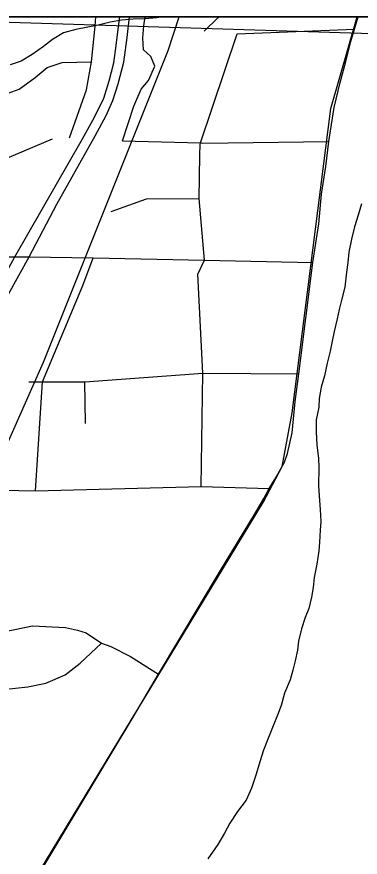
# Model space of a CAD drawing. Extents: x 0 to 34, y 0 to 22.
# Drawn here: x 4.896 to 5.271, y 19.981 to 20.9 of the extents above; entities that cross this region are included whole.
import ezdxf

# ---------------------------------------------------------------- set-up
doc = ezdxf.new("R2010")
doc.units = 0
for name, color, linetype in [('GM_X_City_Street', 7, 'Continuous'), ('GM_X_Corporation', 7, 'Continuous'), ('GM_X_County_Road', 7, 'Continuous'), ('GM_X_Major_River', 7, 'Continuous'), ('GM_X_Minor_River', 7, 'Continuous'), ('GM_X_Rail_Line', 7, 'Continuous'), ('GM_X_State_Route', 7, 'Continuous'), ('SH_Data', 7, 'Continuous')]:
    doc.layers.add(name, color=color, linetype=linetype)

msp = doc.modelspace()

# ---------------------------------------------------------------- linework, layer by layer
at = {"layer": 'GM_X_City_Street'}
for p, q in [((5.13665, 20.88143), (5.26485, 20.88656)), ((4.97085, 20.45534), (4.97037, 20.50098))]:
    msp.add_line(p, q, dxfattribs=at)
for points in [[(4.95349, 20.76787), (4.97202, 20.82035), (4.97764, 20.85076), (4.98172, 20.88966), (4.98234, 20.9)], [(5.01138, 20.76458), (5.0239, 20.80219), (5.03173, 20.82106), (5.0398, 20.83043), (5.04683, 20.84589), (5.04245, 20.85657), (5.03424, 20.8639), (5.03368, 20.87718), (5.03463, 20.89007), (5.03616, 20.9)], [(5.10046, 20.8842), (5.11595, 20.89938), (5.11693, 20.9)], [(5.09749, 20.38678), (5.09904, 20.51047), (5.0937, 20.61884), (5.10098, 20.63391), (5.09518, 20.70134), (5.09604, 20.74865), (5.09625, 20.76063), (5.09675, 20.76213), (5.13665, 20.88143)], [(4.49045, 20.63725), (4.51007, 20.65267), (4.53882, 20.6698), (4.55634, 20.69062), (4.57181, 20.70543), (4.58445, 20.71233), (4.61584, 20.72753), (4.68334, 20.75901), (4.73384, 20.78154), (4.77909, 20.79411), (4.81284, 20.79974), (4.81352, 20.79984), (4.84392, 20.8043), (4.86785, 20.80941), (4.88272, 20.81512), (4.89872, 20.8208), (4.91603, 20.83366), (4.92915, 20.84472), (4.94552, 20.85002), (4.97764, 20.85076)], [(4.68334, 20.75901), (4.69637, 20.73275), (4.70446, 20.72422), (4.71385, 20.71567), (4.71517, 20.71447), (4.74039, 20.7112), (4.79183, 20.71413), (4.81301, 20.71882), (4.86186, 20.73596), (4.8944, 20.74965), (4.93514, 20.7668)], [(5.01138, 20.76458), (5.09675, 20.76213), (5.09915, 20.76206), (5.23678, 20.76365)], [(4.99919, 20.68718), (5.03769, 20.70105), (5.09518, 20.70134)], [(4.45817, 20.63767), (4.49045, 20.63725), (4.54592, 20.63652), (4.61258, 20.63565), (4.67878, 20.63477), (4.74151, 20.63395), (4.81897, 20.63908), (4.84719, 20.63765), (4.894, 20.63765), (4.9096, 20.63765), (4.9793, 20.63661), (5.10098, 20.63391), (5.21933, 20.63164)], [(4.91649, 20.38202), (4.92397, 20.50108), (4.96815, 20.60629), (4.9793, 20.63661)], [(4.90926, 20.50112), (4.92397, 20.50108), (4.97037, 20.50098), (5.09904, 20.51047), (5.204, 20.50965)], [(4.84287, 20.38323), (4.91649, 20.38202), (5.09749, 20.38678), (5.17158, 20.38452)], [(4.72499, 20.16908), (4.74867, 20.16472), (4.76414, 20.15637), (4.77961, 20.14803), (4.7982, 20.13658), (4.80955, 20.13706), (4.81688, 20.14333), (4.8141, 20.15288), (4.81967, 20.1793), (4.8216, 20.18245), (4.82911, 20.19463), (4.84502, 20.2117), (4.87218, 20.22583), (4.91319, 20.23433), (4.94902, 20.2327), (4.96216, 20.22972), (4.97191, 20.22683), (4.9884, 20.21531), (4.99881, 20.21184), (5.02021, 20.20073), (5.05088, 20.18159)], [(4.76819, 20.20521), (4.79359, 20.19398), (4.80442, 20.18878), (4.8216, 20.18245), (4.82425, 20.18147), (4.84171, 20.16967), (4.85781, 20.16434), (4.88124, 20.16491), (4.90812, 20.16768), (4.92786, 20.17176), (4.94886, 20.18073), (4.96504, 20.19362), (4.9884, 20.21531)]]:
    msp.add_lwpolyline(points, dxfattribs=at)
at = {"layer": 'GM_X_Corporation'}
msp.add_lwpolyline([(5.89055, 20.9), (2.1, 20.9)], dxfattribs=at)
msp.add_lwpolyline([(5.89055, 20.9), (2.1, 20.9)], dxfattribs=at)
msp.add_lwpolyline([(5.89055, 20.9), (2.1, 20.9)], dxfattribs=at)
msp.add_lwpolyline([(5.33682, 20.9), (4.70127, 20.9), (5.33083, 20.88031), (5.33362, 20.88927), (5.33673, 20.8995)], close=True, dxfattribs=at)
at = {"layer": 'GM_X_County_Road'}
msp.add_lwpolyline([(4.89755, 19.92515), (5.02309, 20.13466), (5.05088, 20.18159), (5.11859, 20.29499), (5.15686, 20.35773), (5.16584, 20.37368), (5.17158, 20.38452), (5.17735, 20.39388), (5.1828, 20.40335), (5.18836, 20.41312), (5.19165, 20.4228), (5.19659, 20.44523), (5.19988, 20.4796), (5.204, 20.50965), (5.21933, 20.63164), (5.22578, 20.67374), (5.22881, 20.70599), (5.23337, 20.73634), (5.23678, 20.76365), (5.24247, 20.80082), (5.2493, 20.82814), (5.25537, 20.85128), (5.26068, 20.8729), (5.26485, 20.88656), (5.26876, 20.9)], dxfattribs=at)
at = {"layer": 'GM_X_Major_River'}
msp.add_lwpolyline([(5.27237, 20.69558), (5.26887, 20.68308), (5.26498, 20.67058), (5.26147, 20.65694), (5.2587, 20.64291), (5.25747, 20.63153), (5.25625, 20.62091), (5.25422, 20.6046), (5.2507, 20.59019), (5.24797, 20.57997), (5.24599, 20.56973), (5.24248, 20.55609), (5.2405, 20.54547), (5.23814, 20.53448), (5.23501, 20.5216), (5.23224, 20.50757), (5.22836, 20.49507), (5.22637, 20.48293), (5.22591, 20.47344), (5.22307, 20.45954), (5.22307, 20.44619), (5.22368, 20.43208), (5.22544, 20.41726), (5.22574, 20.40777), (5.22557, 20.38726), (5.22624, 20.37625), (5.22725, 20.36143), (5.2279, 20.34852), (5.22744, 20.33903), (5.22657, 20.32575), (5.22574, 20.31626), (5.22373, 20.30185), (5.22096, 20.28706), (5.21973, 20.27606), (5.21776, 20.26583), (5.21501, 20.25332), (5.21114, 20.24348), (5.20688, 20.23098), (5.20375, 20.21772), (5.20253, 20.20785), (5.20016, 20.1961), (5.19743, 20.18587), (5.1947, 20.17526), (5.18853, 20.16088), (5.18463, 20.14724), (5.1807, 20.13672), (5.17613, 20.12491), (5.17009, 20.1103), (5.16532, 20.09841), (5.16144, 20.08553), (5.15754, 20.07227), (5.1525, 20.05674), (5.14634, 20.04388), (5.13716, 20.03142), (5.12874, 20.01858), (5.12302, 20.00763), (5.11569, 19.99551), (5.10478, 19.97984)], dxfattribs=at)
at = {"layer": 'GM_X_Minor_River'}
msp.add_lwpolyline([(5.05588, 20.9), (5.04856, 20.8988), (5.03609, 20.89775), (5.02324, 20.89746), (5.01077, 20.89642), (4.9979, 20.89423), (4.98504, 20.89091), (4.96044, 20.88616), (4.94682, 20.88246), (4.93505, 20.87534), (4.92516, 20.86745), (4.91263, 20.85881), (4.90086, 20.85169), (4.88874, 20.8476)], dxfattribs=at)
at = {"layer": 'GM_X_Rail_Line'}
for points in [[(4.18883, 19.24848), (4.22361, 19.28405), (4.28525, 19.35837), (4.38325, 19.49435), (4.54289, 19.73785), (4.6646, 19.96475), (4.86693, 20.39167), (4.92502, 20.52264), (5.06144, 20.86325), (5.07333, 20.9)], [(4.35796, 19.11091), (4.37721, 19.14403), (4.40668, 19.20872), (4.65797, 19.71558), (4.68253, 19.75897), (4.84051, 19.84823), (4.86261, 19.87034), (5.16547, 20.36982), (5.18594, 20.40831), (5.19658, 20.46726), (5.23914, 20.79971), (5.26788, 20.9)]]:
    msp.add_lwpolyline(points, dxfattribs=at)
at = {"layer": 'GM_X_State_Route'}
for points in [[(4.4919, 19.88584), (4.54044, 19.97175), (4.60533, 20.08839), (4.67905, 20.22141), (4.74979, 20.35041), (4.82716, 20.48915), (4.88685, 20.59695), (4.9096, 20.63765), (4.93977, 20.69538), (4.98151, 20.76989), (4.99373, 20.79226), (5.00102, 20.80838), (5.00674, 20.82659), (5.01285, 20.85038), (5.01662, 20.8773), (5.01897, 20.9)], [(4.52316, 19.97129), (4.58726, 20.08526), (4.66062, 20.21894), (4.7333, 20.3511), (4.81176, 20.49139), (4.87124, 20.59695), (4.894, 20.63765), (4.9676, 20.76664), (4.98086, 20.79031), (4.99087, 20.81098), (4.99698, 20.82984), (5.00193, 20.84986), (5.00466, 20.86872), (5.00648, 20.88354), (5.00838, 20.9)]]:
    msp.add_lwpolyline(points, dxfattribs=at)
at = {"layer": 'SH_Data'}
msp.add_line((2.1, 20.9), (8.9, 20.9), dxfattribs=at)
msp.add_line((2.1, 20.9), (8.9, 20.9), dxfattribs=at)

doc.saveas('drawing.dxf')
